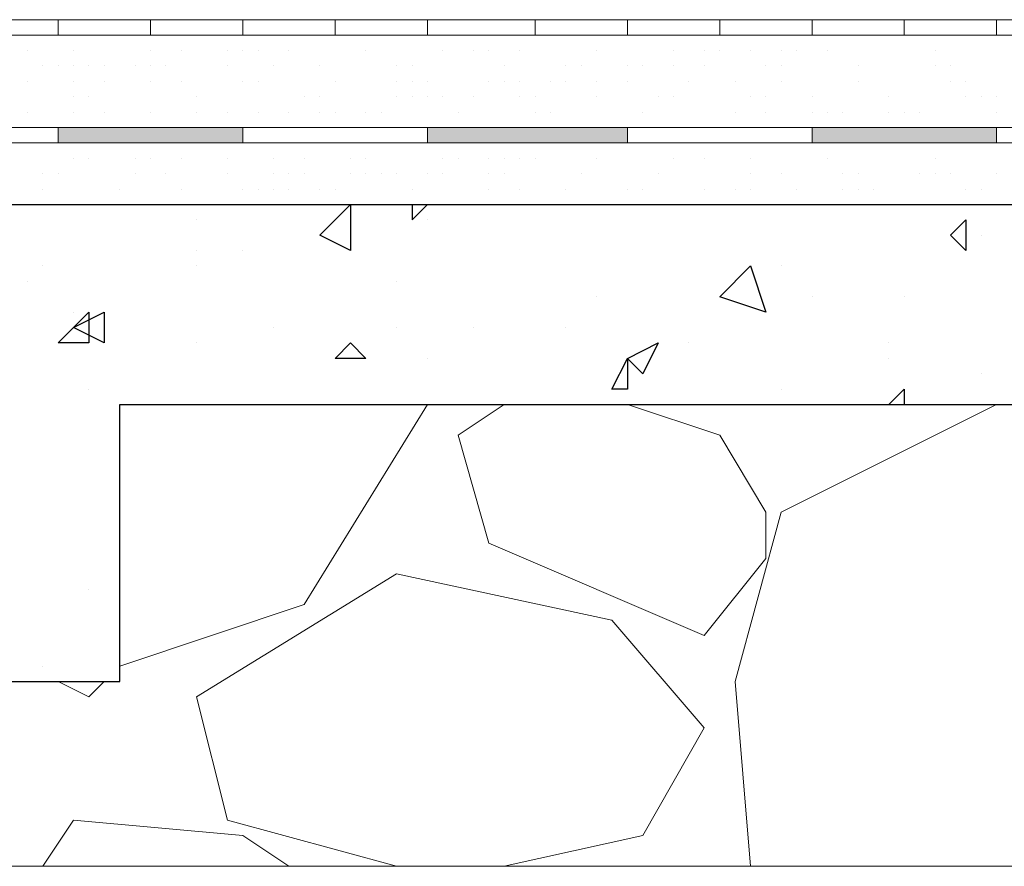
# Model space of a CAD drawing. Header units: metres. Extents: x 5.7 to 89.8, y 4 to 63.5.
# Tile 320 of 475: x 64.585 to 65.202, y 30.547 to 31.077. Entities that reach past the tile are written whole.
import ezdxf

# ---------------------------------------------------------------- set-up
doc = ezdxf.new("R2010")
doc.units = ezdxf.units.M
doc.header["$MEASUREMENT"] = 0
for name, color, linetype in [('PDF17_hatch', 7, 'Continuous'), ('PDF17_hatch-borshi', 7, 'Continuous'), ('PDF17_kaff', 7, 'Continuous')]:
    doc.layers.add(name, color=color, linetype=linetype)

msp = doc.modelspace()

# ---------------------------------------------------------------- linework, layer by layer
at = {"layer": 'PDF17_hatch', "lineweight": 25}
for points in [[(64.79229, 30.9322), (64.77303, 30.94184), (64.79229, 30.9611)], [(65.17754, 30.95147), (65.17754, 30.9322), (65.16791, 30.94184)], [(65.05234, 30.89368), (65.02344, 30.90331), (65.0427, 30.92257)], [(64.62856, 30.89368), (64.62856, 30.87442), (64.6093, 30.87442)], [(64.63819, 30.89368), (64.63819, 30.87442), (64.61893, 30.88405)], [(64.79229, 30.87442), (64.80192, 30.86479), (64.78266, 30.86479)], [(64.98492, 30.87442), (64.97529, 30.85515), (64.96565, 30.86479)], [(64.96565, 30.86479), (64.96565, 30.84552), (64.95602, 30.84552)]]:
    msp.add_lwpolyline(points, close=True, dxfattribs=at)
for points in [[(64.83082, 30.9611), (64.83082, 30.95147), (64.84045, 30.9611)], [(64.85971, 30.9611), (64.85971, 30.9611)], [(64.69598, 30.95147), (64.69598, 30.95147)], [(64.84045, 30.95147), (64.84045, 30.95147)], [(65.18717, 30.94184), (65.18717, 30.94184)], [(64.69598, 30.9322), (64.69598, 30.9322)], [(64.72487, 30.9322), (64.72487, 30.9322)], [(64.59967, 30.92257), (64.59967, 30.92257)], [(64.69598, 30.92257), (64.69598, 30.92257)], [(65.06197, 30.92257), (65.06197, 30.92257)], [(64.59004, 30.91294), (64.59004, 30.91294)], [(64.82119, 30.91294), (64.82119, 30.91294)], [(64.94639, 30.90331), (64.94639, 30.90331)], [(64.94639, 30.90331), (64.94639, 30.90331)], [(65.08123, 30.90331), (65.08123, 30.90331)], [(65.08123, 30.90331), (65.08123, 30.90331)], [(65.13902, 30.90331), (65.13902, 30.90331)], [(64.61893, 30.89368), (64.61893, 30.89368)], [(64.74414, 30.88405), (64.74414, 30.88405)], [(64.82119, 30.88405), (64.82119, 30.88405)], [(64.86934, 30.88405), (64.86934, 30.88405)], [(64.92713, 30.88405), (64.92713, 30.88405)], [(64.69598, 30.87442), (64.69598, 30.87442)], [(65.00418, 30.87442), (65.00418, 30.87442)], [(65.12938, 30.87442), (65.12938, 30.87442)], [(64.78266, 30.86479), (64.78266, 30.86479)], [(64.84045, 30.86479), (64.84045, 30.86479)], [(65.12938, 30.86479), (65.12938, 30.86479)], [(65.18717, 30.85515), (65.18717, 30.85515)], [(64.62856, 30.84552), (64.62856, 30.84552)], [(65.06197, 30.84552), (65.06197, 30.84552)], [(65.12938, 30.83589), (65.13902, 30.84552), (65.13902, 30.83589)], [(64.64782, 30.79737), (64.64782, 30.79737)], [(64.62856, 30.72032), (64.62856, 30.72032)], [(64.64782, 30.70106), (64.64782, 30.70106)], [(64.64782, 30.70106), (64.64782, 30.70106)], [(64.59967, 30.67216), (64.59967, 30.67216)]]:
    msp.add_lwpolyline(points, dxfattribs=at)
at = {"layer": 'PDF17_hatch-borshi', "lineweight": 18}
for points in [[(64.62856, 31.06704), (64.62856, 31.06704)], [(64.65746, 31.06704), (64.65746, 31.06704)], [(64.7634, 31.06704), (64.7634, 31.06704)], [(64.77303, 31.06704), (64.77303, 31.06704)], [(65.0427, 31.06704), (65.0427, 31.06704)], [(65.08123, 31.06704), (65.08123, 31.06704)], [(65.11012, 31.06704), (65.11012, 31.06704)], [(65.11975, 31.06704), (65.11975, 31.06704)], [(65.12938, 31.06704), (65.12938, 31.06704)], [(65.17754, 31.06704), (65.17754, 31.06704)], [(64.59004, 31.05741), (64.59004, 31.05741)], [(64.61893, 31.05741), (64.61893, 31.05741)], [(64.66709, 31.05741), (64.66709, 31.05741)], [(64.68635, 31.05741), (64.68635, 31.05741)], [(64.71524, 31.05741), (64.71524, 31.05741)], [(64.71524, 31.05741), (64.71524, 31.05741)], [(64.72487, 31.05741), (64.72487, 31.05741)], [(64.72487, 31.05741), (64.72487, 31.05741)], [(64.73451, 31.05741), (64.73451, 31.05741)], [(64.73451, 31.05741), (64.73451, 31.05741)], [(64.75377, 31.05741), (64.75377, 31.05741)], [(64.80192, 31.05741), (64.80192, 31.05741)], [(64.80192, 31.05741), (64.80192, 31.05741)], [(64.85008, 31.05741), (64.85008, 31.05741)], [(64.86934, 31.05741), (64.86934, 31.05741)], [(64.87897, 31.05741), (64.87897, 31.05741)], [(64.89824, 31.05741), (64.89824, 31.05741)], [(64.94639, 31.05741), (64.94639, 31.05741)], [(64.94639, 31.05741), (64.94639, 31.05741)], [(64.99455, 31.05741), (64.99455, 31.05741)], [(65.01381, 31.05741), (65.01381, 31.05741)], [(65.02344, 31.05741), (65.02344, 31.05741)], [(65.02344, 31.05741), (65.02344, 31.05741)], [(65.0427, 31.05741), (65.0427, 31.05741)], [(65.06197, 31.05741), (65.06197, 31.05741)], [(65.0716, 31.05741), (65.0716, 31.05741)], [(65.09086, 31.05741), (65.09086, 31.05741)], [(65.09086, 31.05741), (65.09086, 31.05741)], [(65.15828, 31.05741), (65.15828, 31.05741)], [(64.59967, 31.04778), (64.59967, 31.04778)], [(64.6093, 31.04778), (64.6093, 31.04778)], [(64.61893, 31.04778), (64.61893, 31.04778)], [(64.62856, 31.04778), (64.62856, 31.04778)], [(64.63819, 31.04778), (64.63819, 31.04778)], [(64.65746, 31.04778), (64.65746, 31.04778)], [(64.66709, 31.04778), (64.66709, 31.04778)], [(64.67672, 31.04778), (64.67672, 31.04778)], [(64.67672, 31.04778), (64.67672, 31.04778)], [(64.71524, 31.04778), (64.71524, 31.04778)], [(64.74414, 31.04778), (64.74414, 31.04778)], [(64.77303, 31.04778), (64.77303, 31.04778)], [(64.82119, 31.04778), (64.82119, 31.04778)], [(64.83082, 31.04778), (64.83082, 31.04778)], [(64.8886, 31.04778), (64.8886, 31.04778)], [(64.92713, 31.04778), (64.92713, 31.04778)], [(64.93676, 31.04778), (64.93676, 31.04778)], [(64.96565, 31.04778), (64.96565, 31.04778)], [(64.96565, 31.04778), (64.96565, 31.04778)], [(64.97529, 31.04778), (64.97529, 31.04778)], [(64.99455, 31.04778), (64.99455, 31.04778)], [(64.99455, 31.04778), (64.99455, 31.04778)], [(65.01381, 31.04778), (65.01381, 31.04778)], [(65.01381, 31.04778), (65.01381, 31.04778)], [(65.05234, 31.04778), (65.05234, 31.04778)], [(65.06197, 31.04778), (65.06197, 31.04778)], [(65.11012, 31.04778), (65.11012, 31.04778)], [(65.11012, 31.04778), (65.11012, 31.04778)], [(65.15828, 31.04778), (65.15828, 31.04778)], [(65.15828, 31.04778), (65.15828, 31.04778)], [(65.16791, 31.04778), (65.16791, 31.04778)], [(64.59004, 31.03815), (64.59004, 31.03815)], [(64.59004, 31.03815), (64.59004, 31.03815)], [(64.61893, 31.03815), (64.61893, 31.03815)], [(64.63819, 31.03815), (64.63819, 31.03815)], [(64.66709, 31.03815), (64.66709, 31.03815)], [(64.68635, 31.03815), (64.68635, 31.03815)], [(64.72487, 31.03815), (64.72487, 31.03815)], [(64.73451, 31.03815), (64.73451, 31.03815)], [(64.78266, 31.03815), (64.78266, 31.03815)], [(64.78266, 31.03815), (64.78266, 31.03815)], [(64.82119, 31.03815), (64.82119, 31.03815)], [(64.83082, 31.03815), (64.83082, 31.03815)], [(64.84045, 31.03815), (64.84045, 31.03815)], [(64.87897, 31.03815), (64.87897, 31.03815)], [(64.87897, 31.03815), (64.87897, 31.03815)], [(64.8886, 31.03815), (64.8886, 31.03815)], [(64.8886, 31.03815), (64.8886, 31.03815)], [(64.89824, 31.03815), (64.89824, 31.03815)], [(64.9175, 31.03815), (64.9175, 31.03815)], [(64.92713, 31.03815), (64.92713, 31.03815)], [(64.94639, 31.03815), (64.94639, 31.03815)], [(64.94639, 31.03815), (64.94639, 31.03815)], [(64.96565, 31.03815), (64.96565, 31.03815)], [(65.00418, 31.03815), (65.00418, 31.03815)], [(65.03307, 31.03815), (65.03307, 31.03815)], [(65.06197, 31.03815), (65.06197, 31.03815)], [(65.11012, 31.03815), (65.11012, 31.03815)], [(65.11012, 31.03815), (65.11012, 31.03815)], [(65.16791, 31.03815), (65.16791, 31.03815)], [(65.17754, 31.03815), (65.17754, 31.03815)], [(64.61893, 31.02852), (64.61893, 31.02852)], [(64.62856, 31.02852), (64.62856, 31.02852)], [(64.69598, 31.02852), (64.69598, 31.02852)], [(64.7634, 31.02852), (64.7634, 31.02852)], [(64.7634, 31.02852), (64.7634, 31.02852)], [(64.77303, 31.02852), (64.77303, 31.02852)], [(64.82119, 31.02852), (64.82119, 31.02852)], [(64.83082, 31.02852), (64.83082, 31.02852)], [(64.84045, 31.02852), (64.84045, 31.02852)], [(64.85008, 31.02852), (64.85008, 31.02852)], [(64.85008, 31.02852), (64.85008, 31.02852)], [(64.86934, 31.02852), (64.86934, 31.02852)], [(64.89824, 31.02852), (64.89824, 31.02852)], [(64.90787, 31.02852), (64.90787, 31.02852)], [(64.94639, 31.02852), (64.94639, 31.02852)], [(64.98492, 31.02852), (64.98492, 31.02852)], [(64.99455, 31.02852), (64.99455, 31.02852)], [(65.0427, 31.02852), (65.0427, 31.02852)], [(65.05234, 31.02852), (65.05234, 31.02852)], [(65.08123, 31.02852), (65.08123, 31.02852)], [(65.12938, 31.02852), (65.12938, 31.02852)], [(65.17754, 31.02852), (65.17754, 31.02852)], [(65.17754, 31.02852), (65.17754, 31.02852)], [(65.18717, 31.02852), (65.18717, 31.02852)], [(65.1968, 31.02852), (65.1968, 31.02852)], [(64.59004, 31.01888), (64.59004, 31.01888)], [(64.61893, 31.01888), (64.61893, 31.01888)], [(64.63819, 31.01888), (64.63819, 31.01888)], [(64.66709, 31.01888), (64.66709, 31.01888)], [(64.69598, 31.01888), (64.69598, 31.01888)], [(64.71524, 31.01888), (64.71524, 31.01888)], [(64.73451, 31.01888), (64.73451, 31.01888)], [(64.75377, 31.01888), (64.75377, 31.01888)], [(64.75377, 31.01888), (64.75377, 31.01888)], [(64.77303, 31.01888), (64.77303, 31.01888)], [(64.78266, 31.01888), (64.78266, 31.01888)], [(64.80192, 31.01888), (64.80192, 31.01888)], [(64.80192, 31.01888), (64.80192, 31.01888)], [(64.81156, 31.01888), (64.81156, 31.01888)], [(64.85971, 31.01888), (64.85971, 31.01888)], [(64.90787, 31.01888), (64.90787, 31.01888)], [(64.9175, 31.01888), (64.9175, 31.01888)], [(64.97529, 31.01888), (64.97529, 31.01888)], [(65.03307, 31.01888), (65.03307, 31.01888)], [(65.05234, 31.01888), (65.05234, 31.01888)], [(65.08123, 31.01888), (65.08123, 31.01888)], [(65.09086, 31.01888), (65.09086, 31.01888)], [(65.10049, 31.01888), (65.10049, 31.01888)], [(65.12938, 31.01888), (65.12938, 31.01888)], [(65.12938, 31.01888), (65.12938, 31.01888)], [(65.13902, 31.01888), (65.13902, 31.01888)], [(65.13902, 31.01888), (65.13902, 31.01888)], [(65.14865, 31.01888), (65.14865, 31.01888)], [(65.1968, 31.01888), (65.1968, 31.01888)], [(65.1968, 31.01888), (65.1968, 31.01888)], [(64.63819, 31.00925), (64.63819, 31.00925)], [(64.67672, 31.00925), (64.67672, 31.00925)], [(64.68635, 31.00925), (64.68635, 31.00925)], [(64.70561, 31.00925), (64.70561, 31.00925)], [(64.71524, 31.00925), (64.71524, 31.00925)], [(64.72487, 31.00925), (64.72487, 31.00925)], [(64.78266, 31.00925), (64.78266, 31.00925)], [(64.78266, 31.00925), (64.78266, 31.00925)], [(64.83082, 31.00925), (64.83082, 31.00925)], [(64.85971, 31.00925), (64.85971, 31.00925)], [(64.87897, 31.00925), (64.87897, 31.00925)], [(64.92713, 31.00925), (64.92713, 31.00925)], [(64.92713, 31.00925), (64.92713, 31.00925)], [(64.97529, 31.00925), (64.97529, 31.00925)], [(65.00418, 31.00925), (65.00418, 31.00925)], [(65.01381, 31.00925), (65.01381, 31.00925)], [(65.03307, 31.00925), (65.03307, 31.00925)], [(65.0427, 31.00925), (65.0427, 31.00925)], [(65.05234, 31.00925), (65.05234, 31.00925)], [(65.06197, 31.00925), (65.06197, 31.00925)], [(65.08123, 31.00925), (65.08123, 31.00925)], [(65.11012, 31.00925), (65.11012, 31.00925)], [(65.15828, 31.00925), (65.15828, 31.00925)], [(64.93676, 30.99962), (64.93676, 30.99962)], [(64.96565, 30.99962), (64.96565, 30.99962)], [(65.01381, 30.99962), (65.01381, 30.99962)], [(65.0716, 30.99962), (65.0716, 30.99962)], [(64.61893, 30.98999), (64.61893, 30.98999)], [(64.62856, 30.98999), (64.62856, 30.98999)], [(64.65746, 30.98999), (64.65746, 30.98999)], [(64.66709, 30.98999), (64.66709, 30.98999)], [(64.68635, 30.98999), (64.68635, 30.98999)], [(64.71524, 30.98999), (64.71524, 30.98999)], [(64.74414, 30.98999), (64.74414, 30.98999)], [(64.7634, 30.98999), (64.7634, 30.98999)], [(64.79229, 30.98999), (64.79229, 30.98999)], [(64.80192, 30.98999), (64.80192, 30.98999)], [(64.80192, 30.98999), (64.80192, 30.98999)], [(64.85008, 30.98999), (64.85008, 30.98999)], [(64.85008, 30.98999), (64.85008, 30.98999)], [(64.85971, 30.98999), (64.85971, 30.98999)], [(64.87897, 30.98999), (64.87897, 30.98999)], [(64.8886, 30.98999), (64.8886, 30.98999)], [(64.89824, 30.98999), (64.89824, 30.98999)], [(64.89824, 30.98999), (64.89824, 30.98999)], [(64.90787, 30.98999), (64.90787, 30.98999)], [(64.90787, 30.98999), (64.90787, 30.98999)], [(64.94639, 30.98999), (64.94639, 30.98999)], [(64.94639, 30.98999), (64.94639, 30.98999)], [(64.99455, 30.98999), (64.99455, 30.98999)], [(65.01381, 30.98999), (65.01381, 30.98999)], [(65.0427, 30.98999), (65.0427, 30.98999)], [(65.09086, 30.98999), (65.09086, 30.98999)], [(65.09086, 30.98999), (65.09086, 30.98999)], [(65.15828, 30.98999), (65.15828, 30.98999)], [(64.59967, 30.98036), (64.59967, 30.98036)], [(64.6093, 30.98036), (64.6093, 30.98036)], [(64.65746, 30.98036), (64.65746, 30.98036)], [(64.67672, 30.98036), (64.67672, 30.98036)], [(64.71524, 30.98036), (64.71524, 30.98036)], [(64.74414, 30.98036), (64.74414, 30.98036)], [(64.75377, 30.98036), (64.75377, 30.98036)], [(64.7634, 30.98036), (64.7634, 30.98036)], [(64.79229, 30.98036), (64.79229, 30.98036)], [(64.80192, 30.98036), (64.80192, 30.98036)], [(64.81156, 30.98036), (64.81156, 30.98036)], [(64.82119, 30.98036), (64.82119, 30.98036)], [(64.82119, 30.98036), (64.82119, 30.98036)], [(64.84045, 30.98036), (64.84045, 30.98036)], [(64.85008, 30.98036), (64.85008, 30.98036)], [(64.87897, 30.98036), (64.87897, 30.98036)], [(64.8886, 30.98036), (64.8886, 30.98036)], [(64.93676, 30.98036), (64.93676, 30.98036)], [(64.98492, 30.98036), (64.98492, 30.98036)], [(65.0427, 30.98036), (65.0427, 30.98036)], [(65.06197, 30.98036), (65.06197, 30.98036)], [(65.10049, 30.98036), (65.10049, 30.98036)], [(65.11012, 30.98036), (65.11012, 30.98036)], [(65.14865, 30.98036), (65.14865, 30.98036)], [(65.15828, 30.98036), (65.15828, 30.98036)], [(65.15828, 30.98036), (65.15828, 30.98036)], [(65.15828, 30.98036), (65.15828, 30.98036)], [(65.16791, 30.98036), (65.16791, 30.98036)], [(65.1968, 30.98036), (65.1968, 30.98036)], [(64.59967, 30.97073), (64.59967, 30.97073)], [(64.64782, 30.97073), (64.64782, 30.97073)], [(64.68635, 30.97073), (64.68635, 30.97073)], [(64.72487, 30.97073), (64.72487, 30.97073)], [(64.73451, 30.97073), (64.73451, 30.97073)], [(64.74414, 30.97073), (64.74414, 30.97073)], [(64.75377, 30.97073), (64.75377, 30.97073)], [(64.77303, 30.97073), (64.77303, 30.97073)], [(64.78266, 30.97073), (64.78266, 30.97073)], [(64.83082, 30.97073), (64.83082, 30.97073)], [(64.87897, 30.97073), (64.87897, 30.97073)], [(64.89824, 30.97073), (64.89824, 30.97073)], [(64.92713, 30.97073), (64.92713, 30.97073)], [(64.96565, 30.97073), (64.96565, 30.97073)], [(64.97529, 30.97073), (64.97529, 30.97073)], [(65.01381, 30.97073), (65.01381, 30.97073)], [(65.03307, 30.97073), (65.03307, 30.97073)], [(65.0427, 30.97073), (65.0427, 30.97073)], [(65.0716, 30.97073), (65.0716, 30.97073)], [(65.10049, 30.97073), (65.10049, 30.97073)], [(65.11012, 30.97073), (65.11012, 30.97073)], [(65.11012, 30.97073), (65.11012, 30.97073)], [(65.11975, 30.97073), (65.11975, 30.97073)], [(65.17754, 30.97073), (65.17754, 30.97073)], [(65.18717, 30.97073), (65.18717, 30.97073)], [(64.61893, 30.9611), (64.61893, 30.9611)], [(64.67672, 30.9611), (64.67672, 30.9611)], [(64.69598, 30.9611), (64.69598, 30.9611)], [(64.69598, 30.9611), (64.69598, 30.9611)], [(64.70561, 30.9611), (64.70561, 30.9611)], [(64.7634, 30.9611), (64.7634, 30.9611)], [(64.84045, 30.9611), (64.84045, 30.9611)], [(64.90787, 30.9611), (64.90787, 30.9611)], [(65.02344, 30.9611), (65.02344, 30.9611)], [(65.05234, 30.9611), (65.05234, 30.9611)], [(65.06197, 30.9611), (65.06197, 30.9611)], [(65.13902, 30.9611), (65.13902, 30.9611)], [(65.18717, 30.9611), (65.18717, 30.9611)], [(64.64782, 30.67216), (64.7634, 30.71069), (64.84045, 30.83589)], [(64.84045, 30.83589), (64.84045, 30.83589)], [(64.8886, 30.83589), (64.85971, 30.81663), (64.87897, 30.74921), (65.01381, 30.69142), (65.05234, 30.73958), (65.05234, 30.76847), (65.02344, 30.81663), (64.96565, 30.83589)], [(65.1968, 30.83589), (65.06197, 30.76847), (65.03307, 30.66253), (65.0427, 30.54696), (65.06197, 30.54696)], [(64.82119, 30.54696), (64.71524, 30.57585), (64.69598, 30.6529), (64.82119, 30.72995), (64.95602, 30.70106), (65.01381, 30.63364), (64.97529, 30.56622), (64.8886, 30.54696)], [(64.6093, 30.66253), (64.62856, 30.6529), (64.63819, 30.66253)], [(64.59967, 30.54696), (64.61893, 30.57585), (64.72487, 30.56622), (64.75377, 30.54696)]]:
    msp.add_lwpolyline(points, dxfattribs=at)
at = {"layer": 'PDF17_kaff', "lineweight": 20}
for points in [[(64.50336, 31.04778), (64.50336, 31.07667), (67.44087, 31.07667)], [(64.50336, 31.07667), (65.08123, 31.07667)], [(65.08123, 31.06704), (65.08123, 31.07667), (65.08123, 31.06704), (64.51299, 31.06704), (67.44087, 31.06704)], [(64.6093, 31.07667), (64.6093, 31.06704)], [(64.66709, 31.07667), (64.66709, 31.06704)], [(64.84045, 31.07667), (64.84045, 31.06704)], [(64.90787, 31.07667), (64.90787, 31.06704)], [(64.96565, 31.07667), (64.96565, 31.06704)], [(65.02344, 31.07667), (65.02344, 31.06704)], [(65.1968, 31.07667), (65.1968, 31.06704)], [(64.16626, 30.54696), (67.10378, 30.54696)]]:
    msp.add_lwpolyline(points, dxfattribs=at)
for points in [[(64.72487, 31.06704), (64.72487, 31.07667)], [(64.78266, 31.06704), (64.78266, 31.07667)], [(65.13902, 31.06704), (65.13902, 31.07667)]]:
    msp.add_lwpolyline(points, close=True, dxfattribs=at)
at = {"layer": 'PDF17_kaff', "color": 23, "lineweight": 20, "true_color": 0xdb887d}
for points in [[(64.54188, 31.00925), (67.51792, 31.00925), (67.51792, 30.99962), (64.54188, 30.99962)], [(64.6093, 31.00925), (64.6093, 30.99962)], [(64.72487, 31.00925), (64.72487, 30.99962)], [(64.84045, 31.00925), (64.84045, 30.99962)], [(64.96565, 31.00925), (64.96565, 30.99962)], [(65.1968, 31.00925), (65.1968, 30.99962)]]:
    msp.add_lwpolyline(points, dxfattribs=at)
msp.add_lwpolyline([(65.08123, 30.99962), (65.08123, 31.00925)], close=True, dxfattribs=at)
at = {"layer": 'PDF17_kaff', "lineweight": 30}
for points in [[(64.16626, 30.7781), (64.53225, 30.7781), (64.53225, 30.9611), (67.58534, 30.9611)], [(64.16626, 30.66253), (64.64782, 30.66253), (64.64782, 30.83589), (67.10378, 30.83589)]]:
    msp.add_lwpolyline(points, dxfattribs=at)
at = {"layer": 'PDF17_kaff', "color": 23, "true_color": 0xdb887d, "transparency": 33554559}
for points in [[(64.6093, 30.99962), (64.72487, 30.99962), (64.6093, 31.00925)], [(64.72487, 30.99962), (64.6093, 31.00925), (64.72487, 31.00925)], [(64.84045, 30.99962), (64.96565, 30.99962), (64.84045, 31.00925)], [(64.96565, 30.99962), (64.84045, 31.00925), (64.96565, 31.00925)], [(65.08123, 30.99962), (65.1968, 30.99962), (65.08123, 31.00925)], [(65.1968, 30.99962), (65.08123, 31.00925), (65.1968, 31.00925)], [(65.08123, 30.99962), (65.1968, 30.99962), (65.08123, 31.00925)], [(65.1968, 30.99962), (65.08123, 31.00925), (65.1968, 31.00925)]]:
    msp.add_solid(points, dxfattribs=at)

doc.saveas('drawing.dxf')
